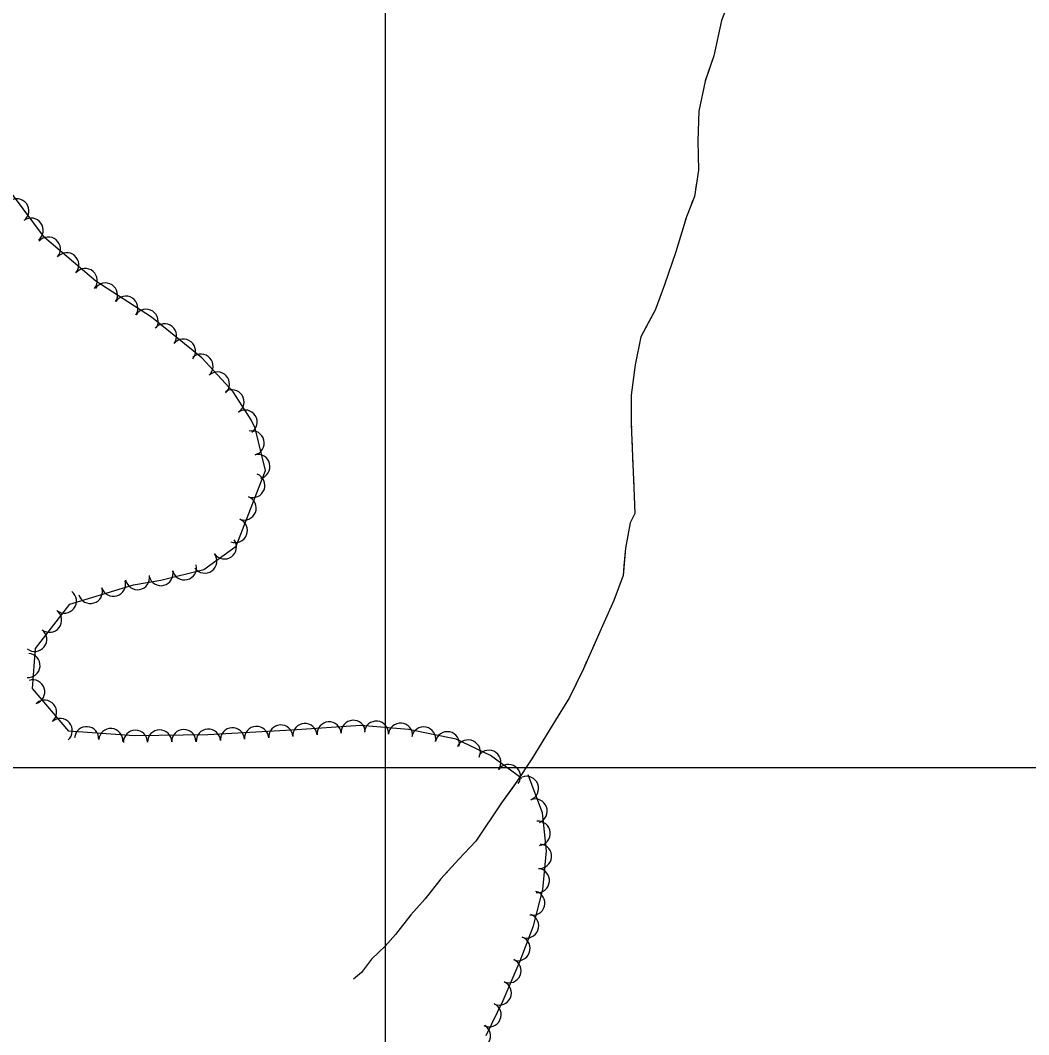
# Model space of a CAD drawing. Extents: x 353423 to 364002, y 127000 to 201942.
# Drawn here: x 361879.5 to 362212.3, y 132411.9 to 132746.7 of the extents above; entities that cross this region are included whole.
import ezdxf

# ---------------------------------------------------------------- set-up
doc = ezdxf.new("R2010")
doc.units = 0
for name, color, linetype in [('E_FEN_Generic', 7, 'Continuous'), ('E_LAND_TreeLine', 7, 'Continuous'), ('E_STRUCT_WingWall', 7, 'Continuous')]:
    doc.layers.add(name, color=color, linetype=linetype)

msp = doc.modelspace()

# ---------------------------------------------------------------- linework, layer by layer
at = {"layer": 'E_FEN_Generic'}
for points in [[(362045.09, 132496.44), (362034.65, 132503.98), (362023.32, 132509.44), (362007.61, 132512.57), (361991.94, 132513.92), (361969.19, 132512.42), (361941.38, 132510.81), (361917.13, 132510.46), (361895.58, 132512.07), (361883.6, 132526.14), (361884.58, 132539.31), (361895.9, 132553.92), (361916.9, 132560.36), (361925.92, 132561.9), (361940.07, 132565.36), (361950.72, 132573.06), (361960.41, 132598.05), (361957.01, 132612), (361955.71, 132614.82), (361949.77, 132624.03), (361939.43, 132635.27), (361922.85, 132648.64), (361904.42, 132660.54), (361887.49, 132674.99), (361877.01, 132689.14)], [(362033.27, 132411.65), (362038.83, 132423.21), (362044.5, 132436.3), (362048.84, 132447.75), (362052.02, 132459.77), (362053.13, 132472.52), (362051.85, 132485.14), (362047.12, 132497.63)]]:
    msp.add_lwpolyline(points, dxfattribs=at)
for centre, radius, start, end in [((361878.39, 132683.77), 3.99, 306.5339, 126.5186), ((361883.14, 132677.35), 3.99, 306.5339, 126.5186), ((361888.8, 132671.13), 3.99, 319.51, 139.4946), ((361894.87, 132665.95), 3.99, 319.51, 139.4946), ((361900.94, 132660.76), 3.99, 319.51, 139.4946), ((361907.65, 132655.97), 3.99, 327.1841, 147.1688), ((361914.36, 132651.64), 3.99, 327.1841, 147.1688), ((361921.07, 132647.31), 3.99, 327.1841, 147.1688), ((361927.15, 132642.49), 3.99, 321.103, 141.0876), ((361933.36, 132637.48), 3.99, 321.103, 141.0876), ((361939.16, 132632.47), 3.99, 312.611, 132.5957), ((361944.56, 132626.6), 3.99, 312.611, 132.5957), ((361949.4, 132620.73), 3.99, 302.845, 122.8297), ((361953.73, 132614.03), 3.99, 302.845, 122.8297), ((361956.04, 132607.16), 3.99, 283.704, 103.6887), ((361957.93, 132599.4), 3.99, 283.704, 103.6887), ((361956.26, 132593.14), 3.99, 248.817, 68.8017), ((361953.38, 132585.69), 3.99, 248.817, 68.8017), ((361950.49, 132578.25), 3.99, 248.817, 68.8017), ((361946.88, 132572.86), 3.99, 215.8514, 35.8361), ((361940.41, 132568.19), 3.99, 215.8514, 35.8361), ((361925.94, 132564.05), 3.99, 193.7663, 13.7509), ((361933.69, 132565.95), 3.99, 193.7663, 13.7509), ((361910.27, 132560.52), 3.99, 197.0707, 17.0554), ((361918.22, 132562.71), 3.99, 189.6543, 9.639), ((361894.07, 132554.97), 3.99, 232.2412, 52.2258), ((361902.64, 132558.17), 3.99, 197.0707, 17.0554), ((361889.18, 132548.66), 3.99, 232.2412, 52.2258), ((361884.29, 132542.34), 3.99, 232.2412, 52.2258), ((361882.07, 132533.72), 3.99, 265.752, 85.7367), ((361883.62, 132525.01), 3.99, 287.4794, 107.4641), ((361887.54, 132518.3), 3.99, 310.433, 130.4177), ((361892.72, 132512.22), 3.99, 310.433, 130.4177), ((361901.43, 132509.54), 3.99, 355.711, 175.6957), ((361957.52, 132509.65), 3.99, 3.3049, 183.2896), ((361965.49, 132510.11), 3.99, 3.3049, 183.2896), ((361973.47, 132510.6), 3.99, 3.7773, 183.762), ((361981.44, 132511.13), 3.99, 3.7773, 183.762), ((361989.41, 132511.65), 3.99, 3.7773, 183.762), ((361997.05, 132511.38), 3.99, 355.1088, 175.0935), ((362005, 132510.7), 3.99, 355.1088, 175.0935), ((361909.39, 132508.94), 3.99, 355.711, 175.6957), ((361917.54, 132508.37), 3.99, 0.8559, 180.8406), ((361925.52, 132508.49), 3.99, 0.8559, 180.8406), ((361933.5, 132508.61), 3.99, 0.8559, 180.8406), ((361941.58, 132508.73), 3.99, 3.3049, 183.2896), ((361949.55, 132509.19), 3.99, 3.3049, 183.2896), ((362012.64, 132509.44), 3.99, 348.7447, 168.7294), ((362020.47, 132507.88), 3.99, 348.7447, 168.7294), ((362027.36, 132505.17), 3.99, 334.2799, 154.2646), ((362034.16, 132501.76), 3.99, 324.15, 144.1347), ((362040.63, 132497.08), 3.99, 324.15, 144.1347), ((362046.58, 132493.15), 4, 290.7379, 110.7226), ((362049.41, 132485.66), 4, 290.7379, 110.7226), ((362050.44, 132478.31), 4, 275.7668, 95.7515), ((362050.87, 132470.73), 4, 265.0253, 85.01), ((362050.17, 132462.76), 4, 265.0253, 85.01), ((362048.66, 132455.29), 4, 255.2238, 75.2084), ((362046.61, 132447.78), 4, 249.2348, 69.2195), ((362043.77, 132440.3), 4, 249.2348, 69.2195), ((362040.78, 132432.98), 4, 246.597, 66.5817), ((362037.6, 132425.63), 4, 246.597, 66.5817), ((362034.22, 132418.47), 4, 244.3154, 64.3001), ((362030.73, 132411.49), 4, 238.9254, 58.9101)]:
    msp.add_arc(centre, radius, start, end, dxfattribs=at)
at = {"layer": 'E_LAND_TreeLine'}
for p, q in [((362000, 132500), (362000, 135000)), ((362000, 131000), (362000, 133500)), ((360000, 132500), (364000, 132500)), ((360000, 132500), (364000, 132500))]:
    msp.add_line(p, q, dxfattribs=at)
at = {"layer": 'E_STRUCT_WingWall'}
for points in [[(362114.89, 132757.01), (362110.9, 132746.55), (362108.41, 132734.88), (362105.51, 132726.53), (362103.47, 132716.65), (362103.07, 132706.9), (362103.36, 132697.15), (362102, 132688.52), (362099.37, 132681.84), (362095.91, 132670.28), (362092.07, 132659.37), (362089.06, 132650.97), (362084.36, 132642.23), (362082.4, 132632.99), (362081.16, 132622.96), (362081.15, 132613.41), (362081.57, 132602.65), (362082.01, 132592.3), (362082.38, 132583.84), (362080.81, 132580.78), (362079.22, 132572.42), (362078.45, 132563.47), (362075.36, 132555.15), (362071.23, 132545.86), (362065.34, 132532.61), (362060.78, 132523.21), (362055.26, 132514.19), (362048.35, 132502.86), (362043.4, 132495.44), (362038.38, 132488.44), (362029.91, 132475.79), (362024.22, 132469.76), (362018.31, 132463.28), (362013.15, 132456.76), (362008.45, 132451.48), (362003.31, 132444.92), (361999.96, 132441.09), (361997.9, 132439.1), (361995.44, 132436.78), (361992.15, 132432.35), (361989.52, 132430.21)], [(362114.18, 132755.14), (362110.9, 132746.55), (362108.41, 132734.88), (362105.54, 132726.64)], [(362105.54, 132726.64), (362105.51, 132726.53), (362103.47, 132716.65), (362103.07, 132706.9), (362103.36, 132697.15), (362103.35, 132697.08)], [(362102.71, 132693.02), (362102.39, 132690.99)], [(362101.41, 132687.02), (362100.65, 132685.1)], [(362099.19, 132681.25), (362098.6, 132679.28)], [(362097.42, 132675.33), (362095.91, 132670.28), (362092.07, 132659.37), (362089.06, 132650.97), (362087.11, 132647.35)], [(362087.11, 132647.35), (362084.36, 132642.23), (362082.4, 132632.99), (362081.16, 132622.96), (362081.15, 132618.49)], [(362081.15, 132614.37), (362081.15, 132613.41), (362081.19, 132612.31)], [(362081.35, 132608.19), (362081.43, 132606.14)], [(362081.6, 132602.02), (362081.69, 132599.96)], [(362081.86, 132595.85), (362082.01, 132592.3), (362082.38, 132583.84), (362080.81, 132580.78), (362079.22, 132572.42), (362078.72, 132566.57)], [(362078.72, 132566.57), (362078.45, 132563.47), (362075.36, 132555.15), (362071.23, 132545.86), (362068.09, 132538.8)], [(362066.42, 132535.03), (362065.58, 132533.15)], [(362063.8, 132529.43), (362062.9, 132527.58)], [(362061.1, 132523.88), (362060.78, 132523.21), (362060.09, 132522.09)], [(362057.94, 132518.57), (362055.26, 132514.19), (362048.35, 132502.86), (362043.4, 132495.44), (362041.92, 132493.37)], [(362041.92, 132493.37), (362038.38, 132488.44), (362029.91, 132475.79), (362024.22, 132469.76), (362024.03, 132469.55)], [(362021.25, 132466.5), (362019.86, 132464.98)], [(362017.18, 132461.86), (362015.91, 132460.24)], [(362013.35, 132457.01), (362013.15, 132456.76), (362012, 132455.46)], [(362009.26, 132452.39), (362008.45, 132451.48), (362003.31, 132444.92), (361999.96, 132441.09), (361997.9, 132439.1), (361995.44, 132436.78), (361992.15, 132432.35), (361989.52, 132430.21)]]:
    msp.add_lwpolyline(points, dxfattribs=at)

doc.saveas('drawing.dxf')
